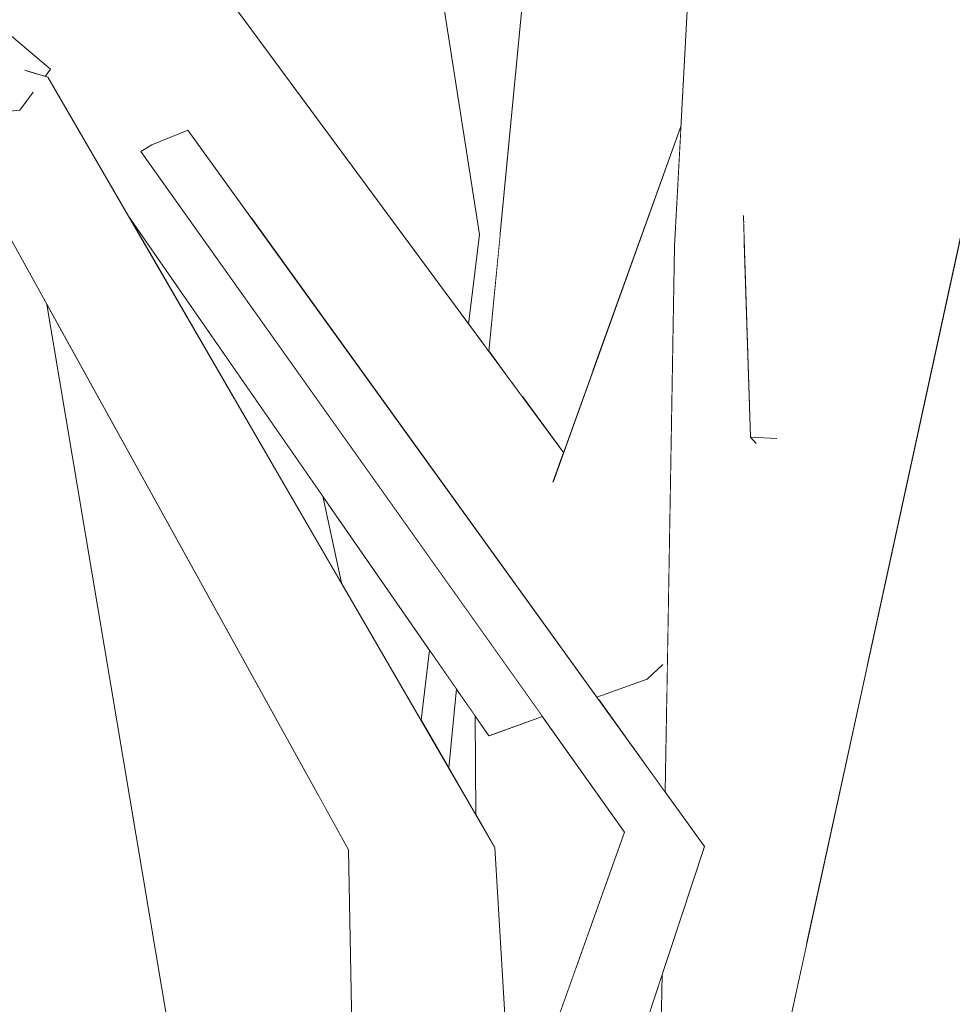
# Model space of a CAD drawing. Extents: x -289599 to -184549, y 66678 to 295474.
# Tile 404 of 656: x -261555 to -261497, y 71811 to 71872. Entities that reach past the tile are written whole.
import ezdxf

# ---------------------------------------------------------------- set-up
doc = ezdxf.new("R2010")
doc.units = 0
doc.header["$MEASUREMENT"] = 0
doc.linetypes.add('Wipeout_Contour', pattern=[1000, 0, -1000])
doc.layers.add('arch drzewa', color=8, linetype='Continuous')
doc.layers.add('arch drzewa_Nr_Pióra__4', color=8, linetype='Continuous', lineweight=9)

msp = doc.modelspace()

# ---------------------------------------------------------------- wipeouts: each hides what was drawn before it
at = {"color": 254, "linetype": 'Wipeout_Contour', "lineweight": 0, "ltscale": 1910601.348844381}
msp.add_wipeout([(-261504.991, 71930.266), (-261494.968, 71863.968), (-261494.322, 71866.935), (-261495.052, 71921.83), (-261496.755, 71923.224), (-261499.367, 71930.206)], dxfattribs=at).dxf.layer = 'arch drzewa'
at = {"color": 254, "linetype": 'Wipeout_Contour', "lineweight": 0, "ltscale": 955269.424117}
msp.add_wipeout([(-261496.049, 71859.003), (-261506.394, 71859.029), (-261501.911, 71832.074)], dxfattribs=at).dxf.layer = 'arch drzewa'
at = {"color": 254, "linetype": 'Wipeout_Contour', "lineweight": 0, "ltscale": 1273749.546474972}
msp.add_wipeout([(-261530.164, 71820.521), (-261526.158, 71796.217), (-261524.008, 71802.231), (-261525.098, 71820.83)], dxfattribs=at).dxf.layer = 'arch drzewa'

# ---------------------------------------------------------------- next in the draw order: wipeouts: each hides what was drawn before it
at = {"color": 254, "linetype": 'Wipeout_Contour', "lineweight": 0, "ltscale": 955267.313683}
msp.add_wipeout([(-261501.911, 71832.074), (-261506.394, 71859.029), (-261505.681, 71814.76)], dxfattribs=at).dxf.layer = 'arch drzewa'
at = {"color": 254, "linetype": 'Wipeout_Contour', "lineweight": 0, "ltscale": 955311.349087}
msp.add_wipeout([(-261530.164, 71820.521), (-261528.43, 71789.864), (-261526.158, 71796.217)], dxfattribs=at).dxf.layer = 'arch drzewa'

# ---------------------------------------------------------------- next in the draw order: wipeouts: each hides what was drawn before it
at = {"color": 254, "linetype": 'Wipeout_Contour', "lineweight": 0, "ltscale": 3184276.310269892}
msp.add_wipeout([(-261509.567, 71858.719), (-261513.903, 71858.296), (-261508.525, 71800.376), (-261507.932, 71804.419), (-261505.681, 71814.76), (-261506.394, 71859.029), (-261509.276, 71858.747), (-261507.614, 71846.327), (-261508.829, 71846.02), (-261509.179, 71846.404)], dxfattribs=at).dxf.layer = 'arch drzewa'
at = {"color": 254, "linetype": 'Wipeout_Contour', "lineweight": 0, "ltscale": 1273760.472422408}
msp.add_wipeout([(-261534.233, 71820.669), (-261529.491, 71786.898), (-261528.43, 71789.864), (-261530.164, 71820.521)], dxfattribs=at).dxf.layer = 'arch drzewa'

# ---------------------------------------------------------------- next in the draw order: wipeouts: each hides what was drawn before it
at = {"color": 254, "linetype": 'Wipeout_Contour', "lineweight": 0, "ltscale": 2547469.471740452}
msp.add_wipeout([(-261506.394, 71859.029), (-261496.049, 71859.003), (-261494.968, 71863.968), (-261504.991, 71930.266), (-261505.524, 71903.224), (-261501.534, 71898.746), (-261504.979, 71897.851), (-261505.584, 71900.142)], dxfattribs=at).dxf.layer = 'arch drzewa'
at = {"color": 254, "linetype": 'Wipeout_Contour', "lineweight": 0, "ltscale": 955317.347828}
msp.add_wipeout([(-261529.491, 71786.898), (-261534.233, 71820.669), (-261533.391, 71775.993)], dxfattribs=at).dxf.layer = 'arch drzewa'

# ---------------------------------------------------------------- next in the draw order: wipeouts: each hides what was drawn before it
at = {"color": 254, "linetype": 'Wipeout_Contour', "lineweight": 0, "ltscale": 955313.366732}
msp.add_wipeout([(-261508.593, 71903.15), (-261506.394, 71859.029), (-261505.584, 71900.142)], dxfattribs=at).dxf.layer = 'arch drzewa'
at = {"color": 254, "linetype": 'Wipeout_Contour', "lineweight": 0, "ltscale": 2547793.474620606}
msp.add_wipeout([(-261557.01, 71867.329), (-261557.29, 71867.224), (-261525.098, 71820.83), (-261552.966, 71868.841), (-261554.281, 71868.349), (-261553.957, 71867.782), (-261554.716, 71866.776), (-261555.853, 71866.66)], dxfattribs=at).dxf.layer = 'arch drzewa'
at = {"color": 254, "linetype": 'Wipeout_Contour', "lineweight": 0, "ltscale": 2547821.03005068}
msp.add_wipeout([(-261584.974, 71812.618), (-261502.839, 71714.541), (-261575.844, 71818.722), (-261579.129, 71816.525), (-261578.551, 71814.752), (-261578.404, 71813.762), (-261579.267, 71813.655), (-261582.852, 71814.036)], dxfattribs=at).dxf.layer = 'arch drzewa'

# ---------------------------------------------------------------- next in the draw order: wipeouts: each hides what was drawn before it
at = {"color": 254, "linetype": 'Wipeout_Contour', "lineweight": 0, "ltscale": 2229057.003529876}
msp.add_wipeout([(-261513.903, 71858.296), (-261509.567, 71858.719), (-261509.604, 71859.891), (-261509.276, 71858.747), (-261506.394, 71859.029), (-261508.593, 71903.15), (-261511.283, 71907.32)], dxfattribs=at).dxf.layer = 'arch drzewa'
at = {"color": 254, "linetype": 'Wipeout_Contour', "lineweight": 0, "ltscale": 955435.353857}
msp.add_wipeout([(-261554.263, 71869.229), (-261554.233, 71869.143), (-261552.966, 71868.841)], dxfattribs=at).dxf.layer = 'arch drzewa'
at = {"color": 254, "linetype": 'Wipeout_Contour', "lineweight": 0, "ltscale": 955364.015069}
msp.add_wipeout([(-261557.29, 71867.224), (-261530.164, 71820.521), (-261525.098, 71820.83)], dxfattribs=at).dxf.layer = 'arch drzewa'
at = {"color": 254, "linetype": 'Wipeout_Contour', "lineweight": 0, "ltscale": 1910484.918563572}
msp.add_wipeout([(-261502.839, 71714.541), (-261584.974, 71812.618), (-261515.571, 71712.106), (-261512.557, 71713.077), (-261511.54, 71712.344), (-261510.81, 71711.27)], dxfattribs=at).dxf.layer = 'arch drzewa'

# ---------------------------------------------------------------- next in the draw order: wipeouts: each hides what was drawn before it
at = {"color": 254, "linetype": 'Wipeout_Contour', "lineweight": 0, "ltscale": 955244.285445}
msp.add_wipeout([(-261493.399, 71871.175), (-261507.932, 71804.419), (-261495.582, 71801.858)], dxfattribs=at).dxf.layer = 'arch drzewa'
at = {"color": 254, "linetype": 'Wipeout_Contour', "lineweight": 0, "ltscale": 955435.124367}
msp.add_wipeout([(-261554.233, 71869.143), (-261554.281, 71868.349), (-261552.966, 71868.841)], dxfattribs=at).dxf.layer = 'arch drzewa'
at = {"color": 254, "linetype": 'Wipeout_Contour', "lineweight": 0, "ltscale": 1592370.95710501}
msp.add_wipeout([(-261557.736, 71866.468), (-261559.412, 71866.297), (-261530.164, 71820.521), (-261557.29, 71867.224), (-261557.603, 71867.162)], dxfattribs=at).dxf.layer = 'arch drzewa'
at = {"color": 254, "linetype": 'Wipeout_Contour', "lineweight": 0, "ltscale": 955285.928926}
msp.add_wipeout([(-261529.439, 71768.228), (-261512.043, 71820.891), (-261515.367, 71821.675)], dxfattribs=at).dxf.layer = 'arch drzewa'

# ---------------------------------------------------------------- next in the draw order: wipeouts: each hides what was drawn before it
at = {"color": 254, "linetype": 'Wipeout_Contour', "lineweight": 0, "ltscale": 955498.281201}
msp.add_wipeout([(-261581.149, 71890.813), (-261552.787, 71869.332), (-261580.683, 71892.898)], dxfattribs=at).dxf.layer = 'arch drzewa'
at = {"color": 254, "linetype": 'Wipeout_Contour', "lineweight": 0, "ltscale": 1273857.645659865}
msp.add_wipeout([(-261559.449, 71866.293), (-261534.233, 71820.669), (-261530.164, 71820.521), (-261559.412, 71866.297)], dxfattribs=at).dxf.layer = 'arch drzewa'
at = {"color": 254, "linetype": 'Wipeout_Contour', "lineweight": 0, "ltscale": 1273723.587998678}
msp.add_wipeout([(-261509.604, 71859.891), (-261509.179, 71846.404), (-261507.614, 71846.327), (-261509.276, 71858.747)], dxfattribs=at).dxf.layer = 'arch drzewa'

# ---------------------------------------------------------------- next in the draw order: wipeouts: each hides what was drawn before it
at = {"color": 254, "linetype": 'Wipeout_Contour', "lineweight": 0, "ltscale": 2866372.224020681}
msp.add_wipeout([(-261581.402, 71889.685), (-261554.716, 71866.776), (-261553.957, 71867.782), (-261554.281, 71868.349), (-261554.233, 71869.143), (-261554.263, 71869.229), (-261553.123, 71868.888), (-261552.787, 71869.332), (-261581.149, 71890.813)], dxfattribs=at).dxf.layer = 'arch drzewa'
at = {"color": 254, "linetype": 'Wipeout_Contour', "lineweight": 0, "ltscale": 955286.939678}
msp.add_wipeout([(-261507.614, 71846.327), (-261509.179, 71846.404), (-261508.829, 71846.02)], dxfattribs=at).dxf.layer = 'arch drzewa'
at = {"color": 254, "linetype": 'Wipeout_Contour', "lineweight": 0, "ltscale": 955292.76855}
msp.add_wipeout([(-261515.367, 71821.675), (-261533.671, 71767.448), (-261529.439, 71768.228)], dxfattribs=at).dxf.layer = 'arch drzewa'

# ---------------------------------------------------------------- next in the draw order: linework, layer by layer
at = {"layer": 'arch drzewa_Nr_Pióra__4', "linetype": 'Continuous'}
for p, q in [((-261507.932, 71804.419), (-261493.399, 71871.175)), ((-261509.179, 71846.404), (-261509.614, 71860.219)), ((-261507.531, 71846.323), (-261509.179, 71846.404)), ((-261509.179, 71846.404), (-261508.811, 71845.999))]:
    msp.add_line(p, q, dxfattribs=at)

# ---------------------------------------------------------------- next in the draw order: wipeouts: each hides what was drawn before it
at = {"color": 254, "linetype": 'Wipeout_Contour', "lineweight": 0, "ltscale": 955294.972184}
msp.add_wipeout([(-261533.671, 71767.448), (-261515.367, 71821.675), (-261517.016, 71821.781)], dxfattribs=at).dxf.layer = 'arch drzewa'

# ---------------------------------------------------------------- next in the draw order: wipeouts: each hides what was drawn before it
at = {"color": 254, "linetype": 'Wipeout_Contour', "lineweight": 0, "ltscale": 955301.007312}
msp.add_wipeout([(-261517.016, 71821.781), (-261536.789, 71766.49), (-261533.671, 71767.448)], dxfattribs=at).dxf.layer = 'arch drzewa'

# ---------------------------------------------------------------- next in the draw order: wipeouts: each hides what was drawn before it
at = {"color": 254, "linetype": 'Wipeout_Contour', "lineweight": 0, "ltscale": 955364.598765}
msp.add_wipeout([(-261512.043, 71820.891), (-261544.23, 71865.529), (-261546.487, 71864.617)], dxfattribs=at).dxf.layer = 'arch drzewa'

# ---------------------------------------------------------------- next in the draw order: wipeouts: each hides what was drawn before it
at = {"color": 254, "linetype": 'Wipeout_Contour', "lineweight": 0, "ltscale": 955326.293718}
msp.add_wipeout([(-261546.487, 71864.617), (-261515.367, 71821.675), (-261512.043, 71820.891)], dxfattribs=at).dxf.layer = 'arch drzewa'

# ---------------------------------------------------------------- next in the draw order: wipeouts: each hides what was drawn before it
at = {"color": 254, "linetype": 'Wipeout_Contour', "lineweight": 0, "ltscale": 955370.47778}
msp.add_wipeout([(-261515.367, 71821.675), (-261546.487, 71864.617), (-261547.157, 71864.202)], dxfattribs=at).dxf.layer = 'arch drzewa'

# ---------------------------------------------------------------- next in the draw order: wipeouts: each hides what was drawn before it
at = {"color": 254, "linetype": 'Wipeout_Contour', "lineweight": 0, "ltscale": 955331.916785}
msp.add_wipeout([(-261547.157, 71864.202), (-261517.016, 71821.781), (-261515.367, 71821.675)], dxfattribs=at).dxf.layer = 'arch drzewa'

# ---------------------------------------------------------------- next in the draw order: wipeouts: each hides what was drawn before it
at = {"color": 254, "linetype": 'Wipeout_Contour', "lineweight": 0, "ltscale": 1273791.300349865}
msp.add_wipeout([(-261526.063, 71859.029), (-261526.173, 71852.682), (-261525.474, 71851.736), (-261524.773, 71859.023)], dxfattribs=at).dxf.layer = 'arch drzewa'
at = {"color": 254, "linetype": 'Wipeout_Contour', "lineweight": 0, "ltscale": 1273777.286288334}
msp.add_wipeout([(-261529.179, 71833.131), (-261529.704, 71828.765), (-261527.972, 71825.782), (-261527.498, 71830.708)], dxfattribs=at).dxf.layer = 'arch drzewa'
at = {"color": 254, "linetype": 'Wipeout_Contour', "lineweight": 0, "ltscale": 1273742.025994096}
msp.add_wipeout([(-261525.453, 71827.797), (-261520.084, 71813.204), (-261517.016, 71821.781), (-261522.131, 71828.98)], dxfattribs=at).dxf.layer = 'arch drzewa'
at = {"color": 254, "linetype": 'Wipeout_Contour', "lineweight": 0, "ltscale": 955345.506267}
msp.add_wipeout([(-261534.233, 71820.669), (-261536.137, 71824.114), (-261534.214, 71819.673)], dxfattribs=at).dxf.layer = 'arch drzewa'

# ---------------------------------------------------------------- next in the draw order: wipeouts: each hides what was drawn before it
at = {"color": 254, "linetype": 'Wipeout_Contour', "lineweight": 0, "ltscale": 955345.608841}
msp.add_wipeout([(-261526.063, 71859.029), (-261526.735, 71853.445), (-261526.173, 71852.682)], dxfattribs=at).dxf.layer = 'arch drzewa'
at = {"color": 254, "linetype": 'Wipeout_Contour', "lineweight": 0, "ltscale": 955295.380511}
msp.add_wipeout([(-261518.655, 71830.06), (-261514.487, 71824.281), (-261514.389, 71829.998)], dxfattribs=at).dxf.layer = 'arch drzewa'
at = {"color": 254, "linetype": 'Wipeout_Contour', "lineweight": 0, "ltscale": 2229066.571721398}
msp.add_wipeout([(-261526.321, 71829.011), (-261526.289, 71822.883), (-261525.098, 71820.83), (-261524.008, 71802.231), (-261520.084, 71813.204), (-261525.453, 71827.797), (-261525.474, 71827.79)], dxfattribs=at).dxf.layer = 'arch drzewa'
at = {"color": 254, "linetype": 'Wipeout_Contour', "lineweight": 0, "ltscale": 955277.7826}
msp.add_wipeout([(-261514.683, 71812.898), (-261517.185, 71805.325), (-261514.919, 71799.167)], dxfattribs=at).dxf.layer = 'arch drzewa'

# ---------------------------------------------------------------- next in the draw order: linework, layer by layer
at = {"layer": 'arch drzewa_Nr_Pióra__4', "linetype": 'Continuous'}
for p, q in [((-261529.439, 71768.228), (-261512.043, 71820.891)), ((-261524.008, 71802.231), (-261525.098, 71820.83)), ((-261515.601, 71759.447), (-261514.683, 71812.898))]:
    msp.add_line(p, q, dxfattribs=at)

# ---------------------------------------------------------------- next in the draw order: wipeouts: each hides what was drawn before it
at = {"color": 254, "linetype": 'Wipeout_Contour', "lineweight": 0, "ltscale": 2547684.330233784}
msp.add_wipeout([(-261537.172, 71930.266), (-261532.955, 71903.224), (-261529.928, 71898.746), (-261531.746, 71897.851), (-261532.133, 71897.953), (-261526.063, 71859.029), (-261524.773, 71859.023), (-261523.215, 71875.215)], dxfattribs=at).dxf.layer = 'arch drzewa'
at = {"color": 254, "linetype": 'Wipeout_Contour', "lineweight": 0, "ltscale": 2547481.549918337}
msp.add_wipeout([(-261521.469, 71843.656), (-261514.663, 71832.19), (-261515.6, 71831.305), (-261518.745, 71830.185), (-261518.655, 71830.06), (-261514.389, 71829.998), (-261513.903, 71858.296), (-261513.504, 71865.763)], dxfattribs=at).dxf.layer = 'arch drzewa'

# ---------------------------------------------------------------- next in the draw order: wipeouts: each hides what was drawn before it
at = {"color": 254, "linetype": 'Wipeout_Contour', "lineweight": 0, "ltscale": 2229344.843308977}
msp.add_wipeout([(-261573.353, 71909.138), (-261521.083, 71844.728), (-261520.827, 71845.436), (-261553.2, 71889.321), (-261554.122, 71890.091), (-261554.097, 71890.537), (-261569.757, 71911.767)], dxfattribs=at).dxf.layer = 'arch drzewa'

# ---------------------------------------------------------------- next in the draw order: wipeouts: each hides what was drawn before it
at = {"color": 254, "linetype": 'Wipeout_Contour', "lineweight": 0, "ltscale": 1592253.771897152}
msp.add_wipeout([(-261521.083, 71844.728), (-261573.353, 71909.138), (-261515.6, 71831.305), (-261514.663, 71832.19), (-261521.469, 71843.656)], dxfattribs=at).dxf.layer = 'arch drzewa'

# ---------------------------------------------------------------- next in the draw order: wipeouts: each hides what was drawn before it
at = {"color": 254, "linetype": 'Wipeout_Contour', "lineweight": 0, "ltscale": 2866383.029724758}
msp.add_wipeout([(-261577.705, 71906.207), (-261578.129, 71904.31), (-261544.738, 71865.324), (-261544.23, 71865.529), (-261540.591, 71860.483), (-261515.6, 71831.305), (-261573.353, 71909.138), (-261577.025, 71907.956), (-261577.849, 71906.35)], dxfattribs=at).dxf.layer = 'arch drzewa'

# ---------------------------------------------------------------- next in the draw order: wipeouts: each hides what was drawn before it
at = {"color": 254, "linetype": 'Wipeout_Contour', "lineweight": 0, "ltscale": 955330.959778}
msp.add_wipeout([(-261515.6, 71831.305), (-261540.591, 71860.483), (-261518.745, 71830.185)], dxfattribs=at).dxf.layer = 'arch drzewa'

# ---------------------------------------------------------------- next in the draw order: linework, layer by layer
at = {"layer": 'arch drzewa_Nr_Pióra__4', "linetype": 'Continuous'}
for p, q in [((-261514.624, 71832.227), (-261515.6, 71831.305)), ((-261515.6, 71831.305), (-261518.745, 71830.185))]:
    msp.add_line(p, q, dxfattribs=at)

# ---------------------------------------------------------------- next in the draw order: wipeouts: each hides what was drawn before it
at = {"color": 254, "linetype": 'Wipeout_Contour', "lineweight": 0, "ltscale": 3821696.424971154}
msp.add_wipeout([(-261578.232, 71903.852), (-261556.412, 71872.394), (-261552.787, 71869.332), (-261553.123, 71868.888), (-261552.966, 71868.841), (-261547.93, 71860.165), (-261525.474, 71827.79), (-261522.131, 71828.98), (-261547.157, 71864.202), (-261546.487, 71864.617), (-261544.738, 71865.324), (-261578.129, 71904.31)], dxfattribs=at).dxf.layer = 'arch drzewa'
at = {"color": 254, "linetype": 'Wipeout_Contour', "lineweight": 0, "ltscale": 2229102.901200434}
msp.add_wipeout([(-261521.161, 71883.811), (-261519.024, 71850.44), (-261513.504, 71865.763), (-261512.497, 71884.609), (-261512.924, 71884.57), (-261513.05, 71884.235), (-261513.448, 71884.521)], dxfattribs=at).dxf.layer = 'arch drzewa'

# ---------------------------------------------------------------- next in the draw order: linework, layer by layer
at = {"layer": 'arch drzewa_Nr_Pióra__4', "linetype": 'Continuous'}
for p, q in [((-261513.903, 71858.296), (-261511.273, 71907.497)), ((-261526.063, 71859.029), (-261532.133, 71897.953)), ((-261552.787, 71869.332), (-261580.683, 71892.898)), ((-261552.966, 71868.841), (-261554.39, 71869.267)), ((-261552.787, 71869.332), (-261553.123, 71868.888)), ((-261553.868, 71867.899), (-261554.716, 71866.776)), ((-261554.716, 71866.776), (-261555.986, 71866.647)), ((-261544.23, 71865.529), (-261546.487, 71864.617)), ((-261546.487, 71864.617), (-261547.157, 71864.202)), ((-261526.735, 71853.445), (-261526.063, 71859.029)), ((-261514.487, 71824.281), (-261513.903, 71858.296)), ((-261529.704, 71828.765), (-261529.179, 71833.131)), ((-261522.131, 71828.98), (-261525.474, 71827.79))]:
    msp.add_line(p, q, dxfattribs=at)

# ---------------------------------------------------------------- next in the draw order: wipeouts: each hides what was drawn before it
at = {"color": 254, "linetype": 'Wipeout_Contour', "lineweight": 0, "ltscale": 1273775.564220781}
msp.add_wipeout([(-261523.369, 71848.882), (-261520.827, 71845.436), (-261519.024, 71850.44), (-261521.161, 71883.811)], dxfattribs=at).dxf.layer = 'arch drzewa'
at = {"color": 254, "linetype": 'Wipeout_Contour', "lineweight": 0, "ltscale": 955377.707885}
msp.add_wipeout([(-261535.829, 71842.718), (-261547.93, 71860.165), (-261534.669, 71837.32)], dxfattribs=at).dxf.layer = 'arch drzewa'
at = {"color": 254, "linetype": 'Wipeout_Contour', "lineweight": 0, "ltscale": 1273768.971701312}
msp.add_wipeout([(-261527.498, 71830.708), (-261527.972, 71825.782), (-261526.289, 71822.883), (-261526.321, 71829.011)], dxfattribs=at).dxf.layer = 'arch drzewa'

# ---------------------------------------------------------------- next in the draw order: linework, layer by layer
at = {"layer": 'arch drzewa_Nr_Pióra__4', "linetype": 'Continuous'}
for p, q in [((-261527.972, 71825.782), (-261527.498, 71830.708)), ((-261526.289, 71822.883), (-261526.321, 71829.011))]:
    msp.add_line(p, q, dxfattribs=at)

# ---------------------------------------------------------------- next in the draw order: wipeouts: each hides what was drawn before it
at = {"color": 254, "linetype": 'Wipeout_Contour', "lineweight": 0, "ltscale": 1910695.298105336}
msp.add_wipeout([(-261524.025, 71849.771), (-261523.369, 71848.882), (-261521.161, 71883.811), (-261521.795, 71885.598), (-261522.097, 71884.371), (-261522.235, 71884.406)], dxfattribs=at).dxf.layer = 'arch drzewa'
at = {"color": 254, "linetype": 'Wipeout_Contour', "lineweight": 0, "ltscale": 1592267.826488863}
msp.add_wipeout([(-261553.026, 71854.672), (-261544.156, 71801.858), (-261533.908, 71803.43), (-261534.214, 71819.673), (-261536.137, 71824.114)], dxfattribs=at).dxf.layer = 'arch drzewa'

# ---------------------------------------------------------------- next in the draw order: linework, layer by layer
at = {"layer": 'arch drzewa_Nr_Pióra__4', "linetype": 'Continuous'}
for p, q in [((-261534.233, 71820.669), (-261559.449, 71866.293)), ((-261521.492, 71843.592), (-261513.504, 71865.763)), ((-261544.156, 71801.858), (-261553.026, 71854.672)), ((-261534.669, 71837.32), (-261535.829, 71842.718)), ((-261536.789, 71766.49), (-261517.016, 71821.781)), ((-261533.391, 71775.993), (-261534.233, 71820.669))]:
    msp.add_line(p, q, dxfattribs=at)

# ---------------------------------------------------------------- next in the draw order: wipeouts: each hides what was drawn before it
at = {"color": 254, "linetype": 'Wipeout_Contour', "lineweight": 0, "ltscale": 1273795.872156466}
msp.add_wipeout([(-261525.474, 71851.736), (-261524.025, 71849.771), (-261522.235, 71884.406), (-261522.328, 71884.429)], dxfattribs=at).dxf.layer = 'arch drzewa'

# ---------------------------------------------------------------- next in the draw order: linework, layer by layer
at = {"layer": 'arch drzewa_Nr_Pióra__4', "linetype": 'Continuous'}
for p, q in [((-261520.827, 71845.436), (-261553.367, 71889.548)), ((-261525.474, 71851.736), (-261522.328, 71884.429)), ((-261525.098, 71820.83), (-261552.966, 71868.841)), ((-261512.043, 71820.891), (-261544.23, 71865.529)), ((-261517.016, 71821.781), (-261547.157, 71864.202)), ((-261525.474, 71827.79), (-261547.93, 71860.165))]:
    msp.add_line(p, q, dxfattribs=at)

doc.saveas('drawing.dxf')
